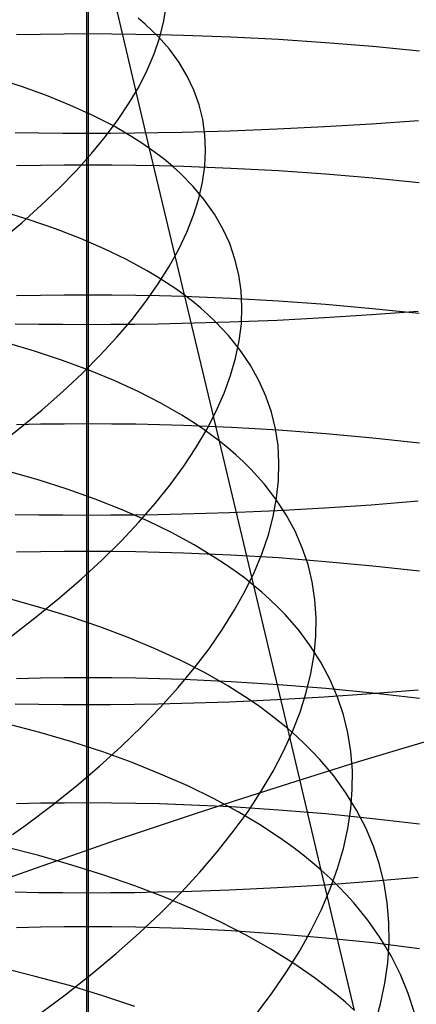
# Model space of a CAD drawing. Extents: x -383 to 1849, y -1185 to -529.
# Tile 538 of 656: x 453.31 to 457.36, y -1054.2 to -1044.15. Entities that reach past the tile are written whole.
import ezdxf

# ---------------------------------------------------------------- set-up
doc = ezdxf.new("R2010")
doc.units = 0
doc.layers.add('PREDEFINITO', color=7, linetype='CONTINUOUS')

msp = doc.modelspace()

# ---------------------------------------------------------------- linework, layer by layer
at = {"layer": 'PREDEFINITO'}
for p, q in [((454.008, -1042.944, 643.84), (454.008, -1044.294, 643.304)), ((453.993, -1043.349, 675.188), (453.993, -1045.306, 674.643)), ((454.635, -1045.463, 497.396), (454.282, -1043.956, 496.777)), ((454.779, -1044.177, 490.202), (454.804, -1044.021, 490.667)), ((454.591, -1044.193, 495.884), (454.52, -1044.132, 496.109)), ((454.722, -1044.319, 495.432), (454.591, -1044.193, 495.884)), ((454.738, -1044.336, 489.738), (454.779, -1044.177, 490.202)), ((453.521, -1044.298, 643.312), (453.277, -1044.302, 643.322)), ((453.764, -1044.295, 643.306), (453.521, -1044.298, 643.312)), ((454.008, -1044.294, 643.304), (453.764, -1044.295, 643.306)), ((454.251, -1044.295, 643.306), (454.008, -1044.294, 643.304)), ((454.008, -1044.294, 643.304), (454.008, -1045.633, 642.743)), ((454.494, -1044.298, 643.312), (454.251, -1044.295, 643.306)), ((454.738, -1044.302, 643.322), (454.494, -1044.298, 643.312)), ((454.683, -1044.498, 489.276), (454.738, -1044.336, 489.738)), ((454.837, -1044.45, 494.976), (454.722, -1044.319, 495.432)), ((454.981, -1044.309, 643.336), (454.738, -1044.302, 643.322)), ((455.466, -1044.327, 643.375), (454.981, -1044.309, 643.336)), ((455.95, -1044.352, 643.429), (455.466, -1044.327, 643.375)), ((456.432, -1044.384, 643.498), (455.95, -1044.352, 643.429)), ((456.912, -1044.422, 643.582), (456.432, -1044.384, 643.498)), ((457.389, -1044.468, 643.68), (456.912, -1044.422, 643.582)), ((454.612, -1044.663, 488.817), (454.683, -1044.498, 489.276)), ((454.937, -1044.585, 494.518), (454.837, -1044.45, 494.976)), ((455.02, -1044.725, 494.057), (454.937, -1044.585, 494.518)), ((454.528, -1044.829, 488.361), (454.612, -1044.663, 488.817)), ((455.088, -1044.869, 493.595), (455.02, -1044.725, 494.057)), ((453.329, -1044.832, 499.931), (453.062, -1044.746, 500.331)), ((453.583, -1044.923, 499.523), (453.329, -1044.832, 499.931)), ((454.428, -1044.998, 487.909), (454.528, -1044.829, 488.361)), ((453.823, -1045.02, 499.11), (453.583, -1044.923, 499.523)), ((455.141, -1045.016, 493.131), (455.088, -1044.869, 493.595)), ((454.049, -1045.122, 498.69), (453.823, -1045.02, 499.11)), ((454.314, -1045.168, 487.461), (454.428, -1044.998, 487.909)), ((455.178, -1045.168, 492.667), (455.141, -1045.016, 493.131)), ((454.26, -1045.23, 498.264), (454.049, -1045.122, 498.69)), ((454.186, -1045.341, 487.019), (454.314, -1045.168, 487.461)), ((454.359, -1045.286, 498.049), (454.26, -1045.23, 498.264)), ((455.2, -1045.323, 492.202), (455.178, -1045.168, 492.667)), ((455.938, -1045.264, 674.511), (456.42, -1045.24, 674.439)), ((456.42, -1045.24, 674.439), (456.901, -1045.212, 674.351)), ((456.901, -1045.212, 674.351), (457.378, -1045.178, 674.247)), ((453.262, -1045.3, 674.624), (453.506, -1045.304, 674.634)), ((453.506, -1045.304, 674.634), (453.749, -1045.306, 674.64)), ((453.749, -1045.306, 674.64), (453.993, -1045.306, 674.643)), ((453.993, -1045.306, 674.643), (454.237, -1045.306, 674.64)), ((453.993, -1045.306, 674.643), (453.993, -1047.26, 674.057)), ((454.043, -1045.515, 486.581), (454.186, -1045.341, 487.019)), ((454.237, -1045.306, 674.64), (454.48, -1045.304, 674.634)), ((454.455, -1045.344, 497.832), (454.359, -1045.286, 498.049)), ((454.547, -1045.403, 497.614), (454.455, -1045.344, 497.832)), ((454.48, -1045.304, 674.634), (454.724, -1045.3, 674.624)), ((454.724, -1045.3, 674.624), (454.967, -1045.296, 674.609)), ((454.967, -1045.296, 674.609), (455.453, -1045.282, 674.568)), ((455.207, -1045.481, 491.738), (455.2, -1045.323, 492.202)), ((455.453, -1045.282, 674.568), (455.938, -1045.264, 674.511)), ((454.635, -1045.463, 497.396), (454.547, -1045.403, 497.614)), ((453.886, -1045.69, 486.15), (454.043, -1045.515, 486.581)), ((454.719, -1045.524, 497.175), (454.635, -1045.463, 497.396)), ((455.348, -1048.452, 498.687), (454.635, -1045.463, 497.396)), ((454.8, -1045.587, 496.954), (454.719, -1045.524, 497.175)), ((455.199, -1045.643, 491.274), (455.207, -1045.481, 491.738)), ((453.521, -1045.637, 642.751), (453.277, -1045.641, 642.76)), ((453.764, -1045.634, 642.745), (453.521, -1045.637, 642.751)), ((454.008, -1045.633, 642.743), (453.764, -1045.634, 642.745)), ((454.251, -1045.634, 642.745), (454.008, -1045.633, 642.743)), ((454.008, -1045.633, 642.743), (454.008, -1046.96, 642.156)), ((454.494, -1045.637, 642.751), (454.251, -1045.634, 642.745)), ((454.738, -1045.641, 642.76), (454.494, -1045.637, 642.751)), ((454.981, -1045.648, 642.774), (454.738, -1045.641, 642.76)), ((454.876, -1045.651, 496.732), (454.8, -1045.587, 496.954)), ((455.175, -1045.807, 490.812), (455.199, -1045.643, 491.274)), ((453.715, -1045.866, 485.725), (453.886, -1045.69, 486.15)), ((454.948, -1045.717, 496.508), (454.876, -1045.651, 496.732)), ((455.08, -1045.851, 496.059), (454.948, -1045.717, 496.508)), ((455.466, -1045.667, 642.813), (454.981, -1045.648, 642.774)), ((455.95, -1045.693, 642.866), (455.466, -1045.667, 642.813)), ((456.432, -1045.726, 642.935), (455.95, -1045.693, 642.866)), ((456.912, -1045.766, 643.018), (456.432, -1045.726, 642.935)), ((455.137, -1045.975, 490.352), (455.175, -1045.807, 490.812)), ((457.388, -1045.814, 643.115), (456.912, -1045.766, 643.018)), ((453.53, -1046.043, 485.307), (453.715, -1045.866, 485.725)), ((455.197, -1045.991, 495.606), (455.08, -1045.851, 496.059)), ((453.331, -1046.222, 484.896), (453.53, -1046.043, 485.307)), ((455.084, -1046.145, 489.893), (455.137, -1045.975, 490.352)), ((455.298, -1046.135, 495.15), (455.197, -1045.991, 495.606)), ((453.405, -1046.191, 500.947), (453.123, -1046.103, 501.337)), ((455.016, -1046.317, 489.438), (455.084, -1046.145, 489.893)), ((455.383, -1046.283, 494.692), (455.298, -1046.135, 495.15)), ((453.118, -1046.4, 484.493), (453.331, -1046.222, 484.896)), ((453.674, -1046.284, 500.55), (453.405, -1046.191, 500.947)), ((453.93, -1046.383, 500.145), (453.674, -1046.284, 500.55)), ((454.933, -1046.492, 488.986), (455.016, -1046.317, 489.438)), ((455.453, -1046.435, 494.232), (455.383, -1046.283, 494.692)), ((454.171, -1046.487, 499.734), (453.93, -1046.383, 500.145)), ((455.507, -1046.592, 493.771), (455.453, -1046.435, 494.232)), ((454.399, -1046.597, 499.317), (454.171, -1046.487, 499.734)), ((454.836, -1046.668, 488.537), (454.933, -1046.492, 488.986)), ((454.612, -1046.713, 498.894), (454.399, -1046.597, 499.317)), ((455.546, -1046.752, 493.309), (455.507, -1046.592, 493.771)), ((454.712, -1046.773, 498.681), (454.612, -1046.713, 498.894)), ((454.724, -1046.847, 488.093), (454.836, -1046.668, 488.537)), ((455.57, -1046.916, 492.847), (455.546, -1046.752, 493.309)), ((454.597, -1047.027, 487.654), (454.724, -1046.847, 488.093)), ((454.809, -1046.835, 498.466), (454.712, -1046.773, 498.681)), ((454.902, -1046.897, 498.25), (454.809, -1046.835, 498.466)), ((454.991, -1046.961, 498.032), (454.902, -1046.897, 498.25)), ((455.578, -1047.083, 492.385), (455.57, -1046.916, 492.847)), ((453.521, -1046.964, 642.163), (453.277, -1046.969, 642.173)), ((453.764, -1046.961, 642.158), (453.521, -1046.964, 642.163)), ((454.008, -1046.96, 642.156), (453.764, -1046.961, 642.158)), ((454.251, -1046.961, 642.158), (454.008, -1046.96, 642.156)), ((454.008, -1046.96, 642.156), (454.008, -1048.276, 641.542)), ((454.494, -1046.964, 642.163), (454.251, -1046.961, 642.158)), ((454.456, -1047.209, 487.22), (454.597, -1047.027, 487.654)), ((454.738, -1046.969, 642.173), (454.494, -1046.964, 642.163)), ((454.981, -1046.976, 642.187), (454.738, -1046.969, 642.173)), ((455.466, -1046.996, 642.225), (454.981, -1046.976, 642.187)), ((455.076, -1047.027, 497.813), (454.991, -1046.961, 498.032)), ((455.157, -1047.094, 497.594), (455.076, -1047.027, 497.813)), ((455.95, -1047.023, 642.278), (455.466, -1046.996, 642.225)), ((456.432, -1047.058, 642.346), (455.95, -1047.023, 642.278)), ((455.234, -1047.162, 497.373), (455.157, -1047.094, 497.594)), ((455.572, -1047.254, 491.924), (455.578, -1047.083, 492.385)), ((456.911, -1047.1, 642.428), (456.432, -1047.058, 642.346)), ((456.9, -1047.159, 673.766), (457.377, -1047.124, 673.664)), ((457.388, -1047.149, 642.525), (456.911, -1047.1, 642.428)), ((453.262, -1047.253, 674.038), (453.506, -1047.257, 674.049)), ((454.301, -1047.391, 486.792), (454.456, -1047.209, 487.22)), ((454.48, -1047.257, 674.049), (454.724, -1047.253, 674.038)), ((454.724, -1047.253, 674.038), (454.967, -1047.248, 674.024)), ((454.967, -1047.248, 674.024), (455.453, -1047.234, 673.983)), ((455.307, -1047.232, 497.151), (455.234, -1047.162, 497.373)), ((455.442, -1047.374, 496.704), (455.307, -1047.232, 497.151)), ((455.453, -1047.234, 673.983), (455.937, -1047.215, 673.926)), ((455.55, -1047.427, 491.464), (455.572, -1047.254, 491.924)), ((455.937, -1047.215, 673.926), (456.42, -1047.19, 673.854)), ((456.42, -1047.19, 673.854), (456.9, -1047.159, 673.766)), ((453.506, -1047.257, 674.049), (453.749, -1047.259, 674.055)), ((453.749, -1047.259, 674.055), (453.993, -1047.26, 674.057)), ((453.993, -1047.26, 674.057), (454.237, -1047.259, 674.055)), ((453.993, -1047.26, 674.057), (453.993, -1049.207, 673.432)), ((454.237, -1047.259, 674.055), (454.48, -1047.257, 674.049)), ((453.462, -1047.533, 501.97), (453.164, -1047.444, 502.35)), ((454.132, -1047.575, 486.37), (454.301, -1047.391, 486.792)), ((455.56, -1047.522, 496.255), (455.442, -1047.374, 496.704)), ((455.513, -1047.604, 491.005), (455.55, -1047.427, 491.464)), ((453.746, -1047.627, 501.582), (453.462, -1047.533, 501.97)), ((455.663, -1047.674, 495.802), (455.56, -1047.522, 496.255)), ((454.017, -1047.728, 501.187), (453.746, -1047.627, 501.582)), ((453.949, -1047.76, 485.955), (454.132, -1047.575, 486.37)), ((455.462, -1047.782, 490.549), (455.513, -1047.604, 491.005)), ((454.275, -1047.834, 500.786), (454.017, -1047.728, 501.187)), ((455.751, -1047.831, 495.347), (455.663, -1047.674, 495.802)), ((453.751, -1047.945, 485.547), (453.949, -1047.76, 485.955)), ((454.519, -1047.946, 500.377), (454.275, -1047.834, 500.786)), ((455.396, -1047.963, 490.096), (455.462, -1047.782, 490.549)), ((455.822, -1047.992, 494.89), (455.751, -1047.831, 495.347)), ((453.54, -1048.131, 485.147), (453.751, -1047.945, 485.547)), ((454.749, -1048.064, 499.963), (454.519, -1047.946, 500.377)), ((455.315, -1048.147, 489.646), (455.396, -1047.963, 490.096)), ((455.879, -1048.157, 494.432), (455.822, -1047.992, 494.89)), ((453.314, -1048.317, 484.756), (453.54, -1048.131, 485.147)), ((454.964, -1048.188, 499.543), (454.749, -1048.064, 499.963)), ((455.219, -1048.332, 489.2), (455.315, -1048.147, 489.646)), ((455.92, -1048.326, 493.974), (455.879, -1048.157, 494.432)), ((455.066, -1048.252, 499.331), (454.964, -1048.188, 499.543)), ((455.164, -1048.317, 499.118), (455.066, -1048.252, 499.331)), ((453.075, -1048.504, 484.373), (453.314, -1048.317, 484.756)), ((453.521, -1048.28, 641.55), (453.277, -1048.285, 641.559)), ((453.764, -1048.277, 641.544), (453.521, -1048.28, 641.55)), ((454.008, -1048.276, 641.542), (453.764, -1048.277, 641.544)), ((454.251, -1048.277, 641.544), (454.008, -1048.276, 641.542)), ((454.008, -1048.276, 641.542), (454.008, -1049.578, 640.902)), ((454.495, -1048.28, 641.55), (454.251, -1048.277, 641.544)), ((454.738, -1048.285, 641.56), (454.495, -1048.28, 641.55)), ((454.981, -1048.293, 641.573), (454.738, -1048.285, 641.56)), ((455.467, -1048.313, 641.612), (454.981, -1048.293, 641.573)), ((455.109, -1048.519, 488.758), (455.219, -1048.332, 489.2)), ((455.258, -1048.384, 498.903), (455.164, -1048.317, 499.118)), ((455.951, -1048.341, 641.665), (455.467, -1048.313, 641.612)), ((455.946, -1048.498, 493.514), (455.92, -1048.326, 493.974)), ((456.433, -1048.378, 641.732), (455.951, -1048.341, 641.665)), ((455.348, -1048.452, 498.687), (455.258, -1048.384, 498.903)), ((455.434, -1048.521, 498.47), (455.348, -1048.452, 498.687)), ((456.045, -1051.386, 500.105), (455.348, -1048.452, 498.687)), ((456.913, -1048.421, 641.814), (456.433, -1048.378, 641.732)), ((457.39, -1048.473, 641.91), (456.913, -1048.421, 641.814)), ((454.985, -1048.707, 488.321), (455.109, -1048.519, 488.758)), ((455.516, -1048.592, 498.252), (455.434, -1048.521, 498.47)), ((455.956, -1048.674, 493.056), (455.946, -1048.498, 493.514)), ((455.594, -1048.664, 498.033), (455.516, -1048.592, 498.252)), ((453.497, -1048.848, 503.022), (453.187, -1048.759, 503.391)), ((454.846, -1048.897, 487.889), (454.985, -1048.707, 488.321)), ((455.668, -1048.738, 497.813), (455.594, -1048.664, 498.033)), ((455.805, -1048.889, 497.37), (455.668, -1048.738, 497.813)), ((455.952, -1048.853, 492.598), (455.956, -1048.674, 493.056)), ((453.796, -1048.943, 502.646), (453.497, -1048.848, 503.022)), ((455.932, -1049.035, 492.141), (455.952, -1048.853, 492.598)), ((454.081, -1049.045, 502.261), (453.796, -1048.943, 502.646)), ((454.693, -1049.088, 487.463), (454.846, -1048.897, 487.889)), ((455.925, -1049.045, 496.923), (455.805, -1048.889, 497.37)), ((454.354, -1049.152, 501.87), (454.081, -1049.045, 502.261)), ((455.898, -1049.22, 491.685), (455.932, -1049.035, 492.141)), ((456.03, -1049.205, 496.474), (455.925, -1049.045, 496.923)), ((456.898, -1049.101, 673.145), (457.376, -1049.063, 673.044)), ((454.613, -1049.266, 501.472), (454.354, -1049.152, 501.87)), ((454.526, -1049.28, 487.043), (454.693, -1049.088, 487.463)), ((455.452, -1049.18, 673.359), (455.936, -1049.159, 673.303)), ((455.936, -1049.159, 673.303), (456.419, -1049.133, 673.232)), ((456.419, -1049.133, 673.232), (456.898, -1049.101, 673.145)), ((453.263, -1049.2, 673.414), (453.506, -1049.204, 673.424)), ((453.506, -1049.204, 673.424), (453.75, -1049.206, 673.43)), ((453.75, -1049.206, 673.43), (453.993, -1049.207, 673.432)), ((453.993, -1049.207, 673.432), (454.237, -1049.206, 673.43)), ((453.993, -1049.207, 673.432), (453.993, -1051.141, 672.768)), ((454.237, -1049.206, 673.43), (454.48, -1049.204, 673.424)), ((454.48, -1049.204, 673.424), (454.723, -1049.2, 673.414)), ((454.859, -1049.385, 501.068), (454.613, -1049.266, 501.472)), ((454.723, -1049.2, 673.414), (454.967, -1049.195, 673.4)), ((454.967, -1049.195, 673.4), (455.452, -1049.18, 673.359)), ((455.848, -1049.407, 491.233), (455.898, -1049.22, 491.685)), ((456.12, -1049.37, 496.023), (456.03, -1049.205, 496.474)), ((454.344, -1049.472, 486.63), (454.526, -1049.28, 487.043)), ((455.09, -1049.511, 500.657), (454.859, -1049.385, 501.068)), ((455.784, -1049.596, 490.782), (455.848, -1049.407, 491.233)), ((456.194, -1049.54, 495.57), (456.12, -1049.37, 496.023)), ((454.149, -1049.666, 486.224), (454.344, -1049.472, 486.63)), ((455.306, -1049.642, 500.241), (455.09, -1049.511, 500.657)), ((456.252, -1049.713, 495.116), (456.194, -1049.54, 495.57)), ((453.521, -1049.582, 640.91), (453.277, -1049.587, 640.919)), ((453.764, -1049.579, 640.904), (453.521, -1049.582, 640.91)), ((454.008, -1049.578, 640.902), (453.764, -1049.579, 640.904)), ((453.939, -1049.859, 485.826), (454.149, -1049.666, 486.224)), ((454.251, -1049.579, 640.904), (454.008, -1049.578, 640.902)), ((454.008, -1049.578, 640.902), (454.008, -1050.868, 640.237)), ((454.494, -1049.582, 640.91), (454.251, -1049.579, 640.904)), ((454.738, -1049.588, 640.92), (454.494, -1049.582, 640.91)), ((454.981, -1049.595, 640.933), (454.738, -1049.588, 640.92)), ((455.466, -1049.616, 640.97), (454.981, -1049.595, 640.933)), ((455.409, -1049.71, 500.03), (455.306, -1049.642, 500.241)), ((455.95, -1049.645, 641.022), (455.466, -1049.616, 640.97)), ((455.705, -1049.788, 490.335), (455.784, -1049.596, 490.782)), ((456.432, -1049.683, 641.089), (455.95, -1049.645, 641.022)), ((455.508, -1049.779, 499.819), (455.409, -1049.71, 500.03)), ((456.295, -1049.89, 494.66), (456.252, -1049.713, 495.116)), ((456.912, -1049.728, 641.169), (456.432, -1049.683, 641.089)), ((457.389, -1049.781, 641.264), (456.912, -1049.728, 641.169)), ((453.716, -1050.053, 485.436), (453.939, -1049.859, 485.826)), ((455.603, -1049.849, 499.606), (455.508, -1049.779, 499.819)), ((455.694, -1049.921, 499.392), (455.603, -1049.849, 499.606)), ((455.611, -1049.981, 489.892), (455.705, -1049.788, 490.335)), ((455.781, -1049.995, 499.177), (455.694, -1049.921, 499.392)), ((456.322, -1050.071, 494.205), (456.295, -1049.89, 494.66)), ((453.515, -1050.149, 504.074), (453.191, -1050.06, 504.432)), ((453.479, -1050.246, 485.056), (453.716, -1050.053, 485.436)), ((455.503, -1050.176, 489.453), (455.611, -1049.981, 489.892)), ((455.864, -1050.07, 498.961), (455.781, -1049.995, 499.177)), ((455.943, -1050.146, 498.743), (455.864, -1050.07, 498.961)), ((456.335, -1050.255, 493.75), (456.322, -1050.071, 494.205)), ((453.828, -1050.245, 503.707), (453.515, -1050.149, 504.074)), ((456.018, -1050.223, 498.525), (455.943, -1050.146, 498.743)), ((453.228, -1050.439, 484.684), (453.479, -1050.246, 485.056)), ((454.128, -1050.348, 503.334), (453.828, -1050.245, 503.707)), ((455.381, -1050.373, 489.019), (455.503, -1050.176, 489.453)), ((456.157, -1050.382, 498.085), (456.018, -1050.223, 498.525)), ((456.332, -1050.442, 493.296), (456.335, -1050.255, 493.75)), ((454.416, -1050.457, 502.952), (454.128, -1050.348, 503.334)), ((454.691, -1050.571, 502.564), (454.416, -1050.457, 502.952)), ((455.243, -1050.571, 488.59), (455.381, -1050.373, 489.019)), ((456.279, -1050.546, 497.643), (456.157, -1050.382, 498.085)), ((456.314, -1050.632, 492.843), (456.332, -1050.442, 493.296)), ((454.953, -1050.692, 502.169), (454.691, -1050.571, 502.564)), ((455.092, -1050.769, 488.167), (455.243, -1050.571, 488.59)), ((456.386, -1050.715, 497.197), (456.279, -1050.546, 497.643)), ((456.282, -1050.825, 492.391), (456.314, -1050.632, 492.843)), ((454.927, -1050.969, 487.75), (455.092, -1050.769, 488.167)), ((455.201, -1050.819, 501.767), (454.953, -1050.692, 502.169)), ((456.478, -1050.888, 496.75), (456.386, -1050.715, 497.197)), ((453.521, -1050.873, 640.245), (453.277, -1050.878, 640.254)), ((453.764, -1050.87, 640.239), (453.521, -1050.873, 640.245)), ((454.008, -1050.868, 640.237), (453.764, -1050.87, 640.239)), ((454.251, -1050.87, 640.239), (454.008, -1050.868, 640.237)), ((454.008, -1050.868, 640.237), (454.008, -1052.146, 639.547)), ((454.495, -1050.873, 640.245), (454.251, -1050.87, 640.239)), ((454.738, -1050.879, 640.255), (454.495, -1050.873, 640.245)), ((455.434, -1050.952, 501.36), (455.201, -1050.819, 501.767)), ((456.234, -1051.02, 491.942), (456.282, -1050.825, 492.391)), ((454.981, -1050.886, 640.268), (454.738, -1050.879, 640.255)), ((454.747, -1051.169, 487.34), (454.927, -1050.969, 487.75)), ((455.467, -1050.908, 640.305), (454.981, -1050.886, 640.268)), ((455.653, -1051.091, 500.947), (455.434, -1050.952, 501.36)), ((455.951, -1050.939, 640.357), (455.467, -1050.908, 640.305)), ((456.433, -1050.978, 640.423), (455.951, -1050.939, 640.357)), ((456.554, -1051.066, 496.3), (456.478, -1050.888, 496.75)), ((455.936, -1051.091, 672.64), (456.418, -1051.064, 672.569)), ((456.172, -1051.218, 491.496), (456.234, -1051.02, 491.942)), ((456.418, -1051.064, 672.569), (456.898, -1051.03, 672.483)), ((456.913, -1051.025, 640.503), (456.433, -1050.978, 640.423)), ((456.615, -1051.247, 495.85), (456.554, -1051.066, 496.3)), ((456.898, -1051.03, 672.483), (457.375, -1050.991, 672.382)), ((457.39, -1051.08, 640.597), (456.913, -1051.025, 640.503)), ((453.263, -1051.134, 672.75), (453.506, -1051.138, 672.76)), ((453.506, -1051.138, 672.76), (453.75, -1051.141, 672.766)), ((453.75, -1051.141, 672.766), (453.993, -1051.141, 672.768)), ((453.993, -1051.141, 672.768), (454.237, -1051.141, 672.766)), ((453.993, -1051.141, 672.768), (453.993, -1053.063, 672.065)), ((454.237, -1051.141, 672.766), (454.48, -1051.138, 672.76)), ((454.48, -1051.138, 672.76), (454.723, -1051.134, 672.75)), ((454.553, -1051.37, 486.937), (454.747, -1051.169, 487.34)), ((454.723, -1051.134, 672.75), (454.966, -1051.129, 672.735)), ((454.966, -1051.129, 672.735), (455.452, -1051.113, 672.695)), ((455.452, -1051.113, 672.695), (455.936, -1051.091, 672.64)), ((455.757, -1051.163, 500.738), (455.653, -1051.091, 500.947)), ((455.856, -1051.236, 500.529), (455.757, -1051.163, 500.738)), ((455.952, -1051.31, 500.317), (455.856, -1051.236, 500.529)), ((456.094, -1051.417, 491.052), (456.172, -1051.218, 491.496)), ((456.66, -1051.432, 495.398), (456.615, -1051.247, 495.85)), ((453.517, -1051.426, 505.145), (453.18, -1051.337, 505.492)), ((454.345, -1051.571, 486.541), (454.553, -1051.37, 486.937)), ((456.045, -1051.386, 500.105), (455.952, -1051.31, 500.317)), ((453.843, -1051.523, 504.79), (453.517, -1051.426, 505.145)), ((456.002, -1051.619, 490.613), (456.094, -1051.417, 491.052)), ((456.133, -1051.464, 499.892), (456.045, -1051.386, 500.105)), ((456.388, -1052.834, 500.854), (456.045, -1051.386, 500.105)), ((456.217, -1051.542, 499.677), (456.133, -1051.464, 499.892)), ((456.69, -1051.621, 494.946), (456.66, -1051.432, 495.398)), ((457.618, -1051.47, 437.055), (457.184, -1051.6, 436.832)), ((454.157, -1051.626, 504.427), (453.843, -1051.523, 504.79)), ((454.123, -1051.771, 486.155), (454.345, -1051.571, 486.541)), ((456.297, -1051.623, 499.462), (456.217, -1051.542, 499.677)), ((454.459, -1051.735, 504.056), (454.157, -1051.626, 504.427)), ((455.896, -1051.822, 490.178), (456.002, -1051.619, 490.613)), ((456.373, -1051.704, 499.245), (456.297, -1051.623, 499.462)), ((456.705, -1051.814, 494.495), (456.69, -1051.621, 494.946)), ((457.184, -1051.6, 436.832), (456.755, -1051.731, 436.601)), ((453.888, -1051.972, 485.776), (454.123, -1051.771, 486.155)), ((454.748, -1051.851, 503.678), (454.459, -1051.735, 504.056)), ((456.755, -1051.731, 436.601), (456.331, -1051.863, 436.361)), ((456.514, -1051.871, 498.809), (456.373, -1051.704, 499.245)), ((455.025, -1051.973, 503.293), (454.748, -1051.851, 503.678)), ((455.775, -1052.026, 489.747), (455.896, -1051.822, 490.178)), ((456.331, -1051.863, 436.361), (455.912, -1051.995, 436.113)), ((456.638, -1052.043, 498.37), (456.514, -1051.871, 498.809)), ((456.704, -1052.009, 494.044), (456.705, -1051.814, 494.495)), ((453.638, -1052.172, 485.408), (453.888, -1051.972, 485.776)), ((455.288, -1052.101, 502.901), (455.025, -1051.973, 503.293)), ((455.912, -1051.995, 436.113), (455.499, -1052.128, 435.858)), ((455.64, -1052.232, 489.322), (455.775, -1052.026, 489.747)), ((456.748, -1052.22, 497.929), (456.638, -1052.043, 498.37)), ((456.689, -1052.207, 493.595), (456.704, -1052.009, 494.044)), ((453.521, -1052.15, 639.554), (453.277, -1052.156, 639.563)), ((453.375, -1052.371, 485.048), (453.638, -1052.172, 485.408)), ((453.764, -1052.147, 639.548), (453.521, -1052.15, 639.554)), ((454.008, -1052.146, 639.547), (453.764, -1052.147, 639.548)), ((454.251, -1052.147, 639.549), (454.008, -1052.146, 639.547)), ((454.008, -1052.146, 639.547), (454.008, -1053.41, 638.83)), ((454.495, -1052.151, 639.554), (454.251, -1052.147, 639.549)), ((454.738, -1052.156, 639.564), (454.495, -1052.151, 639.554)), ((454.981, -1052.164, 639.577), (454.738, -1052.156, 639.564)), ((455.467, -1052.187, 639.614), (454.981, -1052.164, 639.577)), ((455.499, -1052.128, 435.858), (455.092, -1052.261, 435.594)), ((455.538, -1052.236, 502.503), (455.288, -1052.101, 502.901)), ((455.092, -1052.261, 435.594), (454.691, -1052.394, 435.323)), ((455.951, -1052.219, 639.665), (455.467, -1052.187, 639.614)), ((455.49, -1052.438, 488.902), (455.64, -1052.232, 489.322)), ((455.773, -1052.376, 502.099), (455.538, -1052.236, 502.503)), ((456.433, -1052.259, 639.731), (455.951, -1052.219, 639.665)), ((456.913, -1052.307, 639.81), (456.433, -1052.259, 639.731)), ((456.659, -1052.408, 493.147), (456.689, -1052.207, 493.595)), ((456.841, -1052.401, 497.485), (456.748, -1052.22, 497.929)), ((453.238, -1052.47, 484.873), (453.375, -1052.371, 485.048)), ((455.993, -1052.523, 501.689), (455.773, -1052.376, 502.099)), ((457.39, -1052.364, 639.902), (456.913, -1052.307, 639.81)), ((454.691, -1052.394, 435.323), (454.296, -1052.527, 435.044)), ((455.326, -1052.645, 488.488), (455.49, -1052.438, 488.902)), ((456.613, -1052.612, 492.701), (456.659, -1052.408, 493.147)), ((456.919, -1052.587, 497.039), (456.841, -1052.401, 497.485)), ((454.296, -1052.527, 435.044), (453.907, -1052.661, 434.759)), ((456.098, -1052.598, 501.482), (455.993, -1052.523, 501.689)), ((453.504, -1052.683, 506.228), (453.155, -1052.594, 506.563)), ((453.842, -1052.78, 505.885), (453.504, -1052.683, 506.228)), ((453.907, -1052.661, 434.759), (453.526, -1052.794, 434.466)), ((455.148, -1052.853, 488.082), (455.326, -1052.645, 488.488)), ((456.199, -1052.675, 501.274), (456.098, -1052.598, 501.482)), ((456.295, -1052.754, 501.065), (456.199, -1052.675, 501.274)), ((456.553, -1052.817, 492.258), (456.613, -1052.612, 492.701)), ((456.982, -1052.776, 496.593), (456.919, -1052.587, 497.039)), ((454.169, -1052.883, 505.533), (453.842, -1052.78, 505.885)), ((456.388, -1052.834, 500.854), (456.295, -1052.754, 501.065)), ((457.029, -1052.97, 496.145), (456.982, -1052.776, 496.593)), ((453.526, -1052.794, 434.466), (453.151, -1052.927, 434.166)), ((454.484, -1052.992, 505.174), (454.169, -1052.883, 505.533)), ((454.956, -1053.06, 487.682), (455.148, -1052.853, 488.082)), ((456.477, -1052.915, 500.643), (456.388, -1052.834, 500.854)), ((456.728, -1054.266, 501.636), (456.388, -1052.834, 500.854)), ((456.479, -1053.025, 491.818), (456.553, -1052.817, 492.258)), ((455.936, -1053.01, 671.938), (456.419, -1052.981, 671.867)), ((456.419, -1052.981, 671.867), (456.899, -1052.946, 671.782)), ((456.562, -1052.998, 500.43), (456.477, -1052.915, 500.643)), ((456.899, -1052.946, 671.782), (457.376, -1052.904, 671.682)), ((457.061, -1053.167, 495.697), (457.029, -1052.97, 496.145)), ((453.263, -1053.055, 672.046), (453.506, -1053.06, 672.057)), ((453.506, -1053.06, 672.057), (453.75, -1053.062, 672.063)), ((453.75, -1053.062, 672.063), (453.993, -1053.063, 672.065)), ((453.993, -1053.063, 672.065), (454.237, -1053.062, 672.063)), ((453.993, -1053.063, 672.065), (453.993, -1054.969, 671.323)), ((454.237, -1053.062, 672.063), (454.48, -1053.06, 672.057)), ((454.48, -1053.06, 672.057), (454.723, -1053.055, 672.046)), ((454.788, -1053.109, 504.807), (454.484, -1052.992, 505.174)), ((454.723, -1053.055, 672.046), (454.967, -1053.05, 672.032)), ((454.749, -1053.268, 487.29), (454.956, -1053.06, 487.682)), ((454.967, -1053.05, 672.032), (455.452, -1053.033, 671.993)), ((455.452, -1053.033, 671.993), (455.936, -1053.01, 671.938)), ((456.389, -1053.234, 491.382), (456.479, -1053.025, 491.818)), ((456.643, -1053.082, 500.216), (456.562, -1052.998, 500.43)), ((456.72, -1053.168, 500.001), (456.643, -1053.082, 500.216)), ((455.078, -1053.231, 504.432), (454.788, -1053.109, 504.807)), ((456.863, -1053.343, 499.569), (456.72, -1053.168, 500.001)), ((457.077, -1053.368, 495.25), (457.061, -1053.167, 495.697)), ((454.529, -1053.476, 486.906), (454.749, -1053.268, 487.29)), ((455.356, -1053.36, 504.051), (455.078, -1053.231, 504.432)), ((456.285, -1053.445, 490.95), (456.389, -1053.234, 491.382)), ((455.621, -1053.496, 503.663), (455.356, -1053.36, 504.051)), ((456.989, -1053.523, 499.134), (456.863, -1053.343, 499.569)), ((457.079, -1053.571, 494.803), (457.077, -1053.368, 495.25)), ((453.521, -1053.414, 638.838), (453.277, -1053.42, 638.847)), ((453.764, -1053.411, 638.832), (453.521, -1053.414, 638.838)), ((454.008, -1053.41, 638.83), (453.764, -1053.411, 638.832)), ((454.251, -1053.411, 638.832), (454.008, -1053.41, 638.83)), ((454.008, -1053.41, 638.83), (454.008, -1054.659, 638.089)), ((454.495, -1053.415, 638.838), (454.251, -1053.411, 638.832)), ((454.295, -1053.683, 486.531), (454.529, -1053.476, 486.906)), ((454.738, -1053.421, 638.847), (454.495, -1053.415, 638.838)), ((454.981, -1053.429, 638.86), (454.738, -1053.421, 638.847)), ((455.467, -1053.452, 638.897), (454.981, -1053.429, 638.86)), ((455.951, -1053.485, 638.947), (455.467, -1053.452, 638.897)), ((456.433, -1053.526, 639.012), (455.951, -1053.485, 638.947)), ((456.167, -1053.657, 490.523), (456.285, -1053.445, 490.95)), ((455.871, -1053.638, 503.269), (455.621, -1053.496, 503.663)), ((456.913, -1053.576, 639.09), (456.433, -1053.526, 639.012)), ((457.39, -1053.635, 639.182), (456.913, -1053.576, 639.09)), ((457.1, -1053.708, 498.696), (456.989, -1053.523, 499.134)), ((457.065, -1053.778, 494.358), (457.079, -1053.571, 494.803)), ((454.047, -1053.89, 486.165), (454.295, -1053.683, 486.531)), ((456.108, -1053.786, 502.869), (455.871, -1053.638, 503.269)), ((456.034, -1053.871, 490.1), (456.167, -1053.657, 490.523)), ((456.33, -1053.94, 502.463), (456.108, -1053.786, 502.869)), ((457.037, -1053.987, 493.914), (457.065, -1053.778, 494.358)), ((457.195, -1053.898, 498.256), (457.1, -1053.708, 498.696)), ((453.468, -1053.917, 507.331), (453.107, -1053.828, 507.653)), ((453.786, -1054.096, 485.809), (454.047, -1053.89, 486.165)), ((455.886, -1054.085, 489.684), (456.034, -1053.871, 490.1)), ((453.818, -1054.012, 507), (453.468, -1053.917, 507.331)), ((456.435, -1054.019, 502.258), (456.33, -1053.94, 502.463)), ((456.993, -1054.198, 493.472), (457.037, -1053.987, 493.914)), ((457.275, -1054.092, 497.814), (457.195, -1053.898, 498.256)), ((454.157, -1054.115, 506.66), (453.818, -1054.012, 507)), ((455.725, -1054.299, 489.273), (455.886, -1054.085, 489.684)), ((456.537, -1054.1, 502.052), (456.435, -1054.019, 502.258)), ((457.339, -1054.29, 497.371), (457.275, -1054.092, 497.814)), ((453.65, -1054.198, 485.635), (453.786, -1054.096, 485.809)), ((454.485, -1054.224, 506.312), (454.157, -1054.115, 506.66)), ((456.635, -1054.182, 501.845), (456.537, -1054.1, 502.052)), ((456.728, -1054.266, 501.636), (456.635, -1054.182, 501.845)), ((453.511, -1054.3, 485.463), (453.65, -1054.198, 485.635)), ((456.935, -1054.412, 493.033), (456.993, -1054.198, 493.472))]:
    msp.add_line(p, q, dxfattribs=at)

doc.saveas('drawing.dxf')
